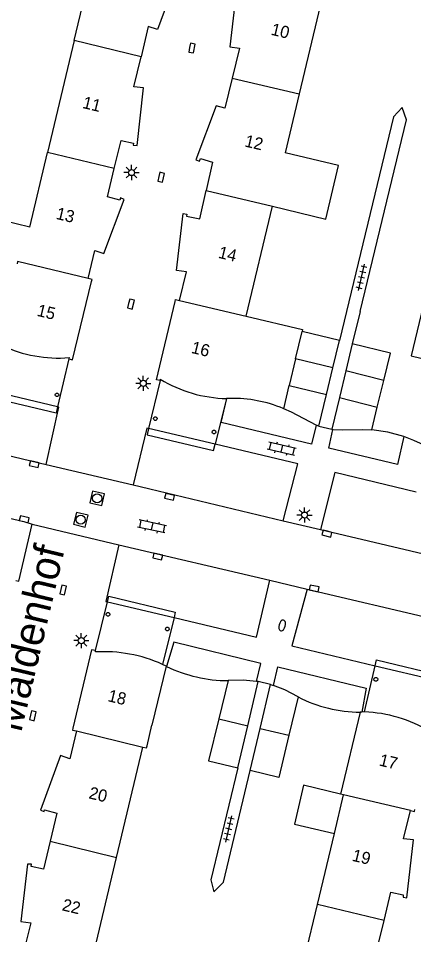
# Model space of a CAD drawing. Extents: x 124000 to 128010, y 398999 to 403000.
# Drawn here: x 127394.9 to 127427.6, y 399931.7 to 400007.4 of the extents above; entities that cross this region are included whole.
import ezdxf

# ---------------------------------------------------------------- set-up
doc = ezdxf.new("R2010")
doc.units = 0
for name, color, linetype in [('gg-afsc-erfafscheiding', 7, 'Continuous'), ('gg-afsc-muur', 7, 'Continuous'), ('gg-anno-huisnummerreeks BGT', 7, 'Continuous'), ('gg-anno-openbare ruimte label', 7, 'Continuous'), ('gg-bbg-bijgebouw', 7, 'Continuous'), ('gg-bbg-gedigitaliseerde bebouwing', 7, 'Continuous'), ('gg-bbg-gedigitaliseerde bijgebouw', 7, 'Continuous'), ('gg-bbg-hoofdgebouw', 7, 'Continuous'), ('gg-bbg-luifel en loopbrug', 7, 'Continuous'), ('gg-bbg-onder overbouw', 7, 'Continuous'), ('gg-bbg-pand overbouw', 7, 'Continuous'), ('gg-bbg-pilaar onder overbouw', 7, 'Continuous'), ('gg-bbg-tussenscheiding', 7, 'Continuous'), ('gg-knt-verharding', 7, 'Continuous'), ('gg-knt-verharding nz', 7, 'Continuous'), ('gt-symb-brandkraan', 7, 'Continuous'), ('gt-symb-klinker verharding', 7, 'Continuous'), ('gt-symb-kolk', 7, 'Continuous'), ('gt-symb-lichtmast', 7, 'Continuous'), ('gt-symb-rioolschacht', 7, 'Continuous'), ('gt-symb-tegel verharding', 7, 'Continuous')]:
    doc.layers.add(name, color=color, linetype=linetype)

# ---------------------------------------------------------------- blocks, each defined once
blk = doc.blocks.new('gt0-KOLK')
at = {"layer": 'gt-symb-kolk'}
blk.add_lwpolyline([(0, 0), (0.375, 0), (0.375, 0.4), (-0.375, 0.4), (-0.375, 0), (0, 0)], dxfattribs=at)
blk = doc.blocks.new('gt0-LMAST')
at = {"layer": 'gt-symb-lichtmast'}
for p, q in [((-0.182, 0.173), (-0.447, 0.438)), ((-0.005, 0.246), (-0.005, 0.621)), ((0.172, 0.173), (0.437, 0.438)), ((-0.255, -0.004), (-0.63, -0.004)), ((-0.182, -0.181), (-0.447, -0.446)), ((-0.005, -0.254), (-0.005, -0.629)), ((0.437, -0.446), (0.172, -0.181)), ((0.245, -0.004), (0.62, -0.004))]:
    blk.add_line(p, q, dxfattribs=at)
blk.add_circle((-0.005, -0.004), 0.25, dxfattribs=at)
blk = doc.blocks.new('gt0-TEG1')
at = {"layer": 'gt-symb-tegel verharding'}
for p, q in [((-1.125, 0), (1.125, 0)), ((-0.9, -0.25), (-0.9, 0.25)), ((-0.45, -0.25), (-0.45, 0.25)), ((0, -0.25), (0, 0.25)), ((0.45, -0.25), (0.45, 0.25)), ((0.9, -0.25), (0.9, 0.25))]:
    blk.add_line(p, q, dxfattribs=at)
blk = doc.blocks.new('gt0-KL1')
at = {"layer": 'gt-symb-klinker verharding'}
for p, q in [((-1.15, 0.3), (1.15, 0.3)), ((-1, -0.3), (-1, 0.3)), ((-0.5, 0.3), (-0.5, 0.45)), ((0, -0.3), (0, 0.3)), ((0.5, 0.3), (0.5, 0.45)), ((1, -0.3), (1, 0.3)), ((-1.15, -0.3), (1.15, -0.3)), ((-0.5, -0.45), (-0.5, -0.3)), ((0.5, -0.45), (0.5, -0.3))]:
    blk.add_line(p, q, dxfattribs=at)
blk = doc.blocks.new('gt0-BR')
at = {"layer": 'gt-symb-brandkraan'}
for centre, radius, start, end in [((-0.244, 0), 0.206, 107.56694, 252.43307), ((0.599, -2.664), 3, 106.89205, 107.56694), ((0, -0.691), 0.938, 73.10799, 106.89205), ((-0.599, -2.664), 3, 72.43309, 73.10799), ((0.244, 0), 0.206, 287.56695, 72.43309), ((0.599, 2.664), 3, 252.43307, 253.10797), ((0, 0.691), 0.938, 253.10797, 286.89206), ((-0.599, 2.664), 3, 286.89206, 287.56695)]:
    blk.add_arc(centre, radius, start, end, dxfattribs=at)
blk = doc.blocks.new('gt0-RS')
at = {"layer": 'gt-symb-rioolschacht'}
blk.add_lwpolyline([(-0.5, -0.5), (0.5, -0.5), (0.5, 0.5), (-0.5, 0.5)], close=True, dxfattribs=at)
blk.add_circle((0, 0), 0.375, dxfattribs=at)

msp = doc.modelspace()

# ---------------------------------------------------------------- linework, layer by layer
at = {"layer": 'gg-afsc-erfafscheiding'}
msp.add_line((127423.169, 399983.169), (127422.52, 399980.497), dxfattribs=at)
for points in [[(127423.169, 399983.169), (127426.985, 399998.986), (127426.63, 400000), (127425.91, 399999.251), (127421.463, 399980.777)], [(127413.057, 399945.508), (127410.847, 399936.257), (127411.099, 399935.277), (127411.894, 399936.086), (127414.089, 399945.275)]]:
    msp.add_lwpolyline(points, dxfattribs=at)
at = {"layer": 'gg-afsc-muur'}
msp.add_line((127407.189, 399953.879), (127407.156, 399953.895), dxfattribs=at)
for points in [[(127426.772, 399972.851), (127425.461, 399973.206), (127424.117, 399973.399)], [(127428.388, 399972.158), (127427.594, 399972.536), (127426.772, 399972.851)]]:
    msp.add_lwpolyline(points, dxfattribs=at)
for centre, radius, start, end in [((127412.276, 399964.354), 11.645, 244.09552, 269.96468), ((127423.184, 399961.324), 11.213, 242.75487, 269.97835)]:
    msp.add_arc(centre, radius, start, end, dxfattribs=at)
at = {"layer": 'gg-bbg-bijgebouw'}
for p, q in [((127419.76, 399973.701), (127419.546, 399973.803)), ((127420.823, 399973.447), (127420.912, 399973.443)), ((127412.269, 399952.709), (127411.503, 399949.556)), ((127414.748, 399952.636), (127414.62, 399952.647)), ((127415.778, 399952.395), (127416.016, 399952.302)), ((127418.051, 399951.355), (127417.283, 399948.192)), ((127411.503, 399949.556), (127410.66, 399946.087)), ((127417.283, 399948.192), (127416.44, 399944.723))]:
    msp.add_line(p, q, dxfattribs=at)
for points in [[(127419.546, 399973.803), (127417.495, 399974.87), (127416.852, 399975.149)], [(127420.912, 399973.443), (127421.692, 399973.409), (127423.34, 399973.44), (127424.117, 399973.399)], [(127414.62, 399952.647), (127413.511, 399952.742), (127412.269, 399952.709)], [(127418.051, 399951.355), (127416.943, 399951.937), (127416.016, 399952.302)]]:
    msp.add_lwpolyline(points, dxfattribs=at)
at = {"layer": 'gg-bbg-gedigitaliseerde bebouwing'}
for p, q in [((127399.555, 400005.547), (127401.751, 400014.8)), ((127420.32, 400010.357), (127418.124, 400001.125)), ((127399.555, 400005.547), (127397.356, 399996.285)), ((127418.124, 400001.125), (127416.965, 399996.257)), ((127395.894, 399990.124), (127397.356, 399996.285)), ((127413.759, 399982.781), (127415.92, 399991.863)), ((127407.156, 399953.895), (127405.976, 399949.036)), ((127423.18, 399950.111), (127421.538, 399943.349)), ((127405.578, 399947.314), (127405.976, 399949.036)), ((127403.048, 399938.12), (127405.219, 399947.225)), ((127421.038, 399940.082), (127421.802, 399943.285)), ((127421.802, 399943.285), (127421.538, 399943.349)), ((127419.643, 399934.235), (127421.038, 399940.082)), ((127400.805, 399928.714), (127403.048, 399938.12)), ((127418.379, 399928.934), (127419.643, 399934.235))]:
    msp.add_line(p, q, dxfattribs=at)
for points in [[(127415.92, 399991.863), (127420.322, 399990.804), (127421.37, 399995.209), (127416.965, 399996.257)], [(127395.894, 399990.124), (127391.347, 399991.233), (127390.576, 399988.131)], [(127429.562, 399988.554), (127427.389, 399979.505), (127429.992, 399978.88)], [(127413.759, 399982.781), (127418.42, 399981.675), (127418.38, 399981.508)], [(127405.219, 399947.225), (127405.54, 399947.148), (127405.578, 399947.314)]]:
    msp.add_lwpolyline(points, dxfattribs=at)
at = {"layer": 'gg-bbg-gedigitaliseerde bijgebouw'}
for p, q in [((127421.463, 399980.777), (127418.38, 399981.508)), ((127420.922, 399978.53), (127421.463, 399980.777)), ((127422.52, 399980.497), (127421.984, 399978.269)), ((127425.658, 399979.744), (127422.52, 399980.497)), ((127425.107, 399977.475), (127425.658, 399979.744)), ((127420.391, 399976.324), (127420.922, 399978.53)), ((127421.984, 399978.269), (127421.453, 399976.063)), ((127424.571, 399975.269), (127425.107, 399977.475)), ((127419.76, 399973.701), (127420.391, 399976.324)), ((127421.453, 399976.063), (127420.823, 399973.447)), ((127424.117, 399973.399), (127424.571, 399975.269)), ((127413.881, 399948.982), (127414.748, 399952.636)), ((127414.913, 399948.749), (127415.778, 399952.395)), ((127413.057, 399945.508), (127413.881, 399948.982)), ((127414.089, 399945.275), (127414.913, 399948.749)), ((127410.66, 399946.087), (127413.057, 399945.508)), ((127416.44, 399944.723), (127414.089, 399945.275))]:
    msp.add_line(p, q, dxfattribs=at)
at = {"layer": 'gg-bbg-hoofdgebouw'}
for p, q in [((127412.157, 399975.99), (127412.129, 399975.989)), ((127412.46, 399975.997), (127412.157, 399975.99)), ((127416.852, 399975.149), (127416.81, 399975.167)), ((127407.156, 399953.895), (127406.837, 399954.047)), ((127423.3, 399950.114), (127423.18, 399950.111)), ((127423.519, 399950.121), (127423.3, 399950.114))]:
    msp.add_line(p, q, dxfattribs=at)
for points in [[(127407.273, 400013.449), (127406.727, 400011.122), (127407.731, 400010.883), (127407.786, 400011.017), (127408.089, 400010.917), (127406.429, 400006.454), (127405.675, 400006.685), (127405.081, 400004.199)], [(127414.809, 400011.636), (127414.263, 400009.308), (127413.262, 400009.542), (127413.281, 400009.736), (127412.963, 400009.773), (127412.411, 400005.008), (127413.204, 400004.901), (127412.594, 400002.421)], [(127402.872, 399994.97), (127403.432, 399997.293), (127404.443, 399997.077), (127404.428, 399996.898), (127404.746, 399996.862), (127405.28, 400001.625), (127404.487, 400001.713), (127405.081, 400004.199)], [(127412.594, 400002.421), (127411.984, 399999.942), (127411.273, 400000.148), (127409.599, 399995.7), (127409.908, 399995.571), (127409.993, 399995.804), (127410.971, 399995.502), (127410.448, 399993.155)], [(127400.715, 399985.9), (127401.257, 399988.208), (127402.013, 399987.964), (127403.679, 399992.428), (127403.385, 399992.546), (127403.321, 399992.369), (127402.312, 399992.647), (127402.872, 399994.97)], [(127408.253, 399984.087), (127408.819, 399986.452), (127408.014, 399986.542), (127408.544, 399991.267), (127408.872, 399991.2), (127408.84, 399991.043), (127409.925, 399990.807), (127410.448, 399993.155)], [(127400.994, 399985.653), (127401.034, 399985.818), (127400.715, 399985.9)], [(127399.123, 399979.273), (127399.434, 399979.195), (127400.994, 399985.653)], [(127406.652, 399977.469), (127406.342, 399977.545), (127407.894, 399983.996)], [(127407.894, 399983.996), (127407.934, 399984.161), (127408.253, 399984.087)], [(127401.319, 399955.179), (127400.993, 399955.245), (127399.461, 399948.79)], [(127399.461, 399948.79), (127399.422, 399948.625), (127399.743, 399948.549)], [(127399.743, 399948.549), (127399.198, 399946.249), (127398.442, 399946.518), (127396.771, 399942.018), (127397.071, 399941.907), (127397.121, 399942.037), (127398.124, 399941.766), (127397.574, 399939.454)], [(127425.139, 399932.91), (127425.701, 399935.242), (127426.713, 399935.035), (127426.704, 399934.822), (127427.006, 399934.791), (127427.573, 399939.566), (127426.751, 399939.66), (127427.319, 399941.992)], [(127427.319, 399941.992), (127427.64, 399941.914), (127427.68, 399942.079)], [(127397.574, 399939.454), (127397.023, 399937.14), (127396.008, 399937.374), (127396.026, 399937.558), (127395.708, 399937.571), (127395.162, 399932.815), (127395.983, 399932.709), (127395.33, 399930.067)], [(127422.882, 399923.504), (127423.527, 399926.152), (127424.272, 399925.887), (127425.944, 399930.362), (127425.653, 399930.49), (127425.602, 399930.365), (127424.577, 399930.578), (127425.139, 399932.91)]]:
    msp.add_lwpolyline(points, dxfattribs=at)
msp.add_arc((127412.659, 399965.228), 10.771, 67.33431, 91.06078, dxfattribs=at)
at = {"layer": 'gg-bbg-luifel en loopbrug'}
msp.add_lwpolyline([(127421.538, 399943.349), (127418.498, 399944.065), (127417.744, 399940.857), (127421.038, 399940.082)], dxfattribs=at)
at = {"layer": 'gg-bbg-onder overbouw'}
for p, q in [((127399.147, 399979.37), (127399.123, 399979.273)), ((127406.67, 399977.585), (127406.652, 399977.469)), ((127401.312, 399955.076), (127401.319, 399955.179))]:
    msp.add_line(p, q, dxfattribs=at)
for centre, radius, start, end in [((127398.229, 399990.236), 10.905, 244.92531, 274.83107), ((127412.377, 399986.972), 10.985, 238.70024, 268.70602), ((127402, 399943.422), 11.674, 65.52165, 93.37807), ((127423.114, 399938.9), 11.228, 58.9646, 87.93395)]:
    msp.add_arc(centre, radius, start, end, dxfattribs=at)
at = {"layer": 'gg-bbg-pand overbouw'}
for p, q in [((127399.123, 399979.273), (127398.195, 399975.298)), ((127406.652, 399977.469), (127405.704, 399973.518)), ((127412.129, 399975.989), (127411.194, 399972.211)), ((127401.319, 399955.179), (127402.31, 399959.215)), ((127407.801, 399957.914), (127406.837, 399954.047)), ((127423.519, 399950.121), (127424.409, 399953.939))]:
    msp.add_line(p, q, dxfattribs=at)
for points in [[(127398.195, 399975.298), (127398.074, 399974.777), (127392.59, 399976.067), (127392.719, 399976.609)], [(127405.704, 399973.518), (127405.576, 399972.984), (127411.065, 399971.691), (127411.194, 399972.211)], [(127402.31, 399959.215), (127402.421, 399959.665), (127407.908, 399958.343), (127407.801, 399957.914)], [(127424.409, 399953.939), (127424.524, 399954.432), (127429.99, 399953.1), (127429.881, 399952.639)]]:
    msp.add_lwpolyline(points, dxfattribs=at)
at = {"layer": 'gg-bbg-pilaar onder overbouw'}
for points in [[(127398.087, 399976.444), (127398.185, 399976.444), (127398.264, 399976.387), (127398.294, 399976.294), (127398.264, 399976.201), (127398.185, 399976.144), (127398.087, 399976.144), (127398.008, 399976.201), (127397.978, 399976.294), (127398.008, 399976.387), (127398.087, 399976.444)], [(127406.206, 399974.489), (127406.304, 399974.489), (127406.383, 399974.432), (127406.413, 399974.339), (127406.383, 399974.246), (127406.304, 399974.189), (127406.206, 399974.189), (127406.127, 399974.246), (127406.097, 399974.339), (127406.127, 399974.432), (127406.206, 399974.489)], [(127411.055, 399973.372), (127411.153, 399973.372), (127411.232, 399973.315), (127411.262, 399973.222), (127411.232, 399973.129), (127411.153, 399973.072), (127411.055, 399973.072), (127410.976, 399973.129), (127410.946, 399973.222), (127410.976, 399973.315), (127411.055, 399973.372)], [(127402.306, 399958.32), (127402.404, 399958.32), (127402.483, 399958.263), (127402.513, 399958.17), (127402.483, 399958.077), (127402.404, 399958.02), (127402.306, 399958.02), (127402.227, 399958.077), (127402.197, 399958.17), (127402.227, 399958.263), (127402.306, 399958.32)], [(127407.2, 399957.115), (127407.298, 399957.115), (127407.377, 399957.058), (127407.407, 399956.965), (127407.377, 399956.872), (127407.298, 399956.815), (127407.2, 399956.815), (127407.121, 399956.872), (127407.091, 399956.965), (127407.121, 399957.058), (127407.2, 399957.115)], [(127424.413, 399952.972), (127424.511, 399952.972), (127424.59, 399952.915), (127424.62, 399952.822), (127424.59, 399952.729), (127424.511, 399952.672), (127424.413, 399952.672), (127424.334, 399952.729), (127424.304, 399952.822), (127424.334, 399952.915), (127424.413, 399952.972)]]:
    msp.add_lwpolyline(points, dxfattribs=at)
at = {"layer": 'gg-bbg-tussenscheiding'}
for p, q in [((127405.081, 400004.199), (127399.555, 400005.547)), ((127412.594, 400002.421), (127418.124, 400001.125)), ((127402.872, 399994.97), (127397.356, 399996.285)), ((127410.448, 399993.155), (127415.92, 399991.863)), ((127408.253, 399984.087), (127413.759, 399982.781)), ((127417.84, 399979.262), (127418.38, 399981.508)), ((127417.84, 399979.262), (127417.31, 399977.056)), ((127420.922, 399978.53), (127417.84, 399979.262)), ((127425.107, 399977.475), (127421.984, 399978.269)), ((127416.852, 399975.149), (127417.31, 399977.056)), ((127417.31, 399977.056), (127420.391, 399976.324)), ((127421.453, 399976.063), (127424.571, 399975.269)), ((127411.503, 399949.556), (127413.881, 399948.982)), ((127414.913, 399948.749), (127417.283, 399948.192)), ((127399.743, 399948.549), (127405.219, 399947.225)), ((127427.319, 399941.992), (127421.802, 399943.285)), ((127397.574, 399939.454), (127403.048, 399938.12)), ((127425.139, 399932.91), (127419.643, 399934.235))]:
    msp.add_line(p, q, dxfattribs=at)
msp.add_lwpolyline([(127400.715, 399985.9), (127394.882, 399987.287), (127394.842, 399987.116)], dxfattribs=at)
at = {"layer": 'gg-knt-verharding'}
for p, q in [((127419.76, 399973.701), (127420.823, 399973.447)), ((127397.254, 399970.542), (127404.423, 399968.858)), ((127396.095, 399965.618), (127403.25, 399963.92)), ((127416.82, 399965.882), (127419.883, 399965.181)), ((127415.702, 399960.985), (127418.782, 399960.246)), ((127415.778, 399952.395), (127414.748, 399952.636))]:
    msp.add_line(p, q, dxfattribs=at)
for points in [[(127419.546, 399973.803), (127419.158, 399972.229), (127411.685, 399974.003), (127412.157, 399975.99)], [(127397.254, 399970.542), (127398.302, 399975.272), (127398.195, 399975.298)], [(127405.704, 399973.518), (127405.559, 399973.553), (127404.423, 399968.858)], [(127426.772, 399972.851), (127426.252, 399970.547), (127420.58, 399971.901), (127420.912, 399973.443)], [(127416.82, 399965.882), (127418.011, 399970.587), (127411.194, 399972.211)], [(127427.802, 399968.26), (127421.063, 399969.878), (127419.883, 399965.181)], [(127394.756, 399960.965), (127394.982, 399960.911), (127396.095, 399965.618)], [(127403.25, 399963.92), (127402.163, 399959.25), (127402.31, 399959.215)], [(127407.801, 399957.914), (127414.604, 399956.301), (127415.702, 399960.985)], [(127418.782, 399960.246), (127417.524, 399955.575), (127424.409, 399953.939)], [(127414.62, 399952.647), (127414.969, 399954.128), (127407.792, 399955.869), (127407.189, 399953.879)], [(127416.016, 399952.302), (127416.367, 399953.831), (127423.656, 399952.084), (127423.3, 399950.114)]]:
    msp.add_lwpolyline(points, dxfattribs=at)
at = {"layer": 'gg-knt-verharding nz'}
for p, q in [((127398.195, 399975.298), (127392.719, 399976.609)), ((127384.333, 399973.633), (127397.254, 399970.542)), ((127411.194, 399972.211), (127405.704, 399973.518)), ((127404.423, 399968.858), (127416.82, 399965.882)), ((127419.883, 399965.181), (127432.457, 399962.192)), ((127403.25, 399963.92), (127415.702, 399960.985)), ((127418.782, 399960.246), (127431.329, 399957.3)), ((127402.31, 399959.215), (127407.801, 399957.914)), ((127424.409, 399953.939), (127429.881, 399952.639))]:
    msp.add_line(p, q, dxfattribs=at)
msp.add_lwpolyline([(127383.132, 399968.69), (127395.394, 399965.826), (127396.095, 399965.618)], dxfattribs=at)

# ---------------------------------------------------------------- block references
at = {"layer": 'gt-symb-brandkraan', "rotation": 76.22785456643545}
msp.add_blockref('gt0-BR', (127416.727, 399957.258), dxfattribs=at)
at = {"layer": 'gt-symb-klinker verharding'}
for p, rotation in [((127416.685, 399971.84), 166.46414363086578), ((127405.979, 399965.432), 167.7571404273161)]:
    msp.add_blockref('gt0-KL1', p, dxfattribs=dict(at, rotation=rotation))
at = {"layer": 'gt-symb-kolk'}
for p, rotation in [((127409.089, 400004.955), -101.24252570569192), ((127406.552, 399994.302), -103.41107184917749), ((127404.057, 399983.827), -103.41107184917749), ((127396.312, 399970.762), 166.5889281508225), ((127407.477, 399968.07), 166.825073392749), ((127395.394, 399965.826), -13.174926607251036), ((127420.465, 399965.036), 165.99155651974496), ((127406.499, 399963.148), 166.75619797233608), ((127398.451, 399960.231), -102.59095061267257), ((127419.323, 399960.125), -12.590950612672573), ((127395.95, 399949.859), -103.53585636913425)]:
    msp.add_blockref('gt0-KOLK', p, dxfattribs=dict(at, rotation=rotation))
at = {"layer": 'gt-symb-lichtmast'}
for p in [(127404.298, 399994.644), (127405.269, 399977.246), (127418.578, 399966.375), (127400.154, 399956.009)]:
    msp.add_blockref('gt0-LMAST', p, dxfattribs=at)
at = {"layer": 'gt-symb-rioolschacht'}
for p, rotation in [((127401.457, 399967.746), -12.771242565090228), ((127400.103, 399965.986), -14.008443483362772)]:
    msp.add_blockref('gt0-RS', p, dxfattribs=dict(at, rotation=rotation))
at = {"layer": 'gt-symb-tegel verharding'}
for p, rotation in [((127423.281, 399985.988), 77.06118937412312), ((127412.319, 399940.461), 77.10423562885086)]:
    msp.add_blockref('gt0-TEG1', p, dxfattribs=dict(at, rotation=rotation))

# ---------------------------------------------------------------- texts
at = {"layer": 'gg-anno-huisnummerreeks BGT'}
for s, rotation, p in [('10', 346.5, (127415.746, 400006.022)), ('11', 346.5, (127400.188, 399999.978)), ('12', 347, (127413.574, 399996.799)), ('13', 346.6, (127398.003, 399990.823)), ('14', 346.4, (127411.393, 399987.612)), ('15', 346.4, (127396.426, 399982.825)), ('16', 346.5, (127409.163, 399979.764)), ('18', 346.6, (127402.275, 399951.019)), ('17', 346.4, (127424.673, 399945.712)), ('20', 346.6, (127400.705, 399943)), ('19', 346.5, (127422.44, 399937.846)), ('22', 346.6, (127398.498, 399933.757))]:
    msp.add_text(s, height=1, rotation=rotation, dxfattribs=at).set_placement(p)
at = {"layer": 'gg-anno-openbare ruimte label'}
msp.add_text('Maldenhof', height=2.5, rotation=76.6, dxfattribs=at).set_placement((127395.169, 399948.337))

doc.saveas('drawing.dxf')
